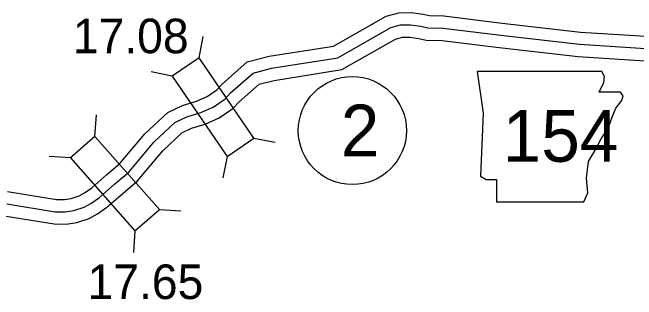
# Model space of a CAD drawing. Extents: x 31699 to 244310, y -8841 to 11474.
# Drawn here: x 94816 to 95324, y 1872 to 2106 of the extents above; entities that cross this region are included whole.
import ezdxf

# ---------------------------------------------------------------- set-up
doc = ezdxf.new("R2010")
doc.units = 0
for name, color, linetype in [('B_Logo', 7, 'Continuous'), ('G-ANNO-TEXT', 7, 'Continuous'), ('R_Border Notes', 7, 'Continuous'), ('R_XS_EARTHWORK_STAGE1', 7, 'Continuous'), ('R_XS_EARTHWORK_STAGE2', 7, 'Continuous'), ('S_WALL', 7, 'Continuous')]:
    doc.layers.add(name, color=color, linetype=linetype)

msp = doc.modelspace()

# ---------------------------------------------------------------- linework, layer by layer
at = {"layer": 'B_Logo'}
msp.add_lwpolyline([(94811.47, 1950.5), (94850.9, 1943.99), (94858.97, 1943.88), (94866.09, 1944.96), (94874.31, 1947.66), (94879.92, 1950.78), (94886.7, 1955.52), (94899.42, 1966.72), (94910.57, 1976.23), (94931.04, 2000.47), (94948.01, 2016.51), (94957.92, 2021.24), (94969.13, 2024.74), (94979.18, 2029.14), (94988.8, 2035.68), (94993.5, 2040.71), (95011.73, 2056.83), (95026.8, 2060.74), (95080.61, 2069.28), (95123.76, 2093.91), (95131.72, 2096.07), (95139.86, 2096.23), (95148.29, 2094.99), (95153.85, 2093.76), (95166.2, 2093.41), (95213.16, 2087.72), (95277.09, 2080.29), (95335.22, 2076.56)], dxfattribs=at)
at = {"layer": 'G-ANNO-TEXT'}
msp.add_lwpolyline([(95193.84, 2058.14), (95198.92, 2024.3), (95196.66, 1972.98), (95201.17, 1970.16), (95209.63, 1970.16), (95209.63, 1952.12), (95280.69, 1952.12), (95284.07, 1959.45), (95282.94, 1971.29), (95284.64, 1984.83), (95290.84, 1995.54), (95294.79, 2003.44), (95300.43, 2011.9), (95303.81, 2020.92), (95306.63, 2028.25), (95311.7, 2034.45), (95312.83, 2038.4), (95310.58, 2041.22), (95293.09, 2041.22), (95297.04, 2049.11), (95297.61, 2054.19), (95295.27, 2058.09)], close=True, dxfattribs=at)
at = {"layer": 'R_Border Notes'}
msp.add_circle((95092.5, 2010.05), 44, dxfattribs=at)
at = {"layer": 'R_XS_EARTHWORK_STAGE1'}
for p, q in [((94967.84, 2069.31), (94971.13, 2086.6)), ((94946, 2054.47), (94928.72, 2057.76)), ((94883.15, 2005.16), (94884.27, 2022.73)), ((95012.36, 2003.81), (95029.65, 2000.52)), ((94863.34, 1987.72), (94845.78, 1988.83)), ((94990.53, 1988.97), (94987.24, 1971.68)), ((94935.5, 1945.73), (94953.06, 1944.62)), ((94915.69, 1928.28), (94914.57, 1910.72))]:
    msp.add_line(p, q, dxfattribs=at)
for points in [[(95012.36, 2003.81), (94967.84, 2069.31), (94946, 2054.47), (94990.53, 1988.97)], [(94863.34, 1987.72), (94915.69, 1928.28), (94935.5, 1945.73), (94883.15, 2005.16)]]:
    msp.add_lwpolyline(points, close=True, dxfattribs=at)
at = {"layer": 'R_XS_EARTHWORK_STAGE2'}
for points in [[(94811.93, 1960.55), (94851.78, 1953.98), (94858.29, 1953.89), (94863.77, 1954.72), (94870.29, 1956.86), (94874.61, 1959.27), (94880.51, 1963.39), (94892.87, 1974.28), (94903.46, 1983.3), (94923.77, 2007.36), (94942.28, 2024.85), (94954.26, 2030.58), (94965.62, 2034.12), (94974.33, 2037.93), (94982.25, 2043.32), (94986.52, 2047.89), (95006.9, 2065.91), (95024.76, 2070.54), (95077.24, 2078.87), (95119.91, 2103.22), (95130.29, 2106.04), (95140.49, 2106.24), (95150.1, 2104.83), (95155.09, 2103.73), (95166.95, 2103.39), (95214.34, 2097.65), (95277.99, 2090.25), (95335.73, 2086.55)], [(94811, 1940.44), (94850.01, 1934), (94859.66, 1933.87), (94868.41, 1935.2), (94878.33, 1938.46), (94885.23, 1942.28), (94892.89, 1947.64), (94905.97, 1959.16), (94917.69, 1969.15), (94938.32, 1993.59), (94953.74, 2008.16), (94961.59, 2011.91), (94972.64, 2015.35), (94984.04, 2020.35), (94995.34, 2028.03), (95000.48, 2033.54), (95016.56, 2047.76), (95028.84, 2050.94), (95083.98, 2059.69), (95127.61, 2084.59), (95133.15, 2086.09), (95139.23, 2086.21), (95146.49, 2085.15), (95152.62, 2083.8), (95165.46, 2083.42), (95211.98, 2077.79), (95276.2, 2070.33), (95334.71, 2066.57)]]:
    msp.add_lwpolyline(points, dxfattribs=at)

# ---------------------------------------------------------------- texts
at = {"layer": 'G-ANNO-TEXT'}
msp.add_text('154', height=42.24, dxfattribs=at).set_placement((95214.65, 1984.6))
at = {"layer": 'R_Border Notes'}
msp.add_text('2', height=42.24, dxfattribs=at).set_placement((95083.05, 1988.93))
at = {"layer": 'S_WALL'}
for s, p in [('17.08', (94865.12, 2073.03)), ('17.65', (94877.05, 1872.83))]:
    msp.add_text(s, height=28.16, dxfattribs=at).set_placement(p)

doc.saveas('drawing.dxf')
